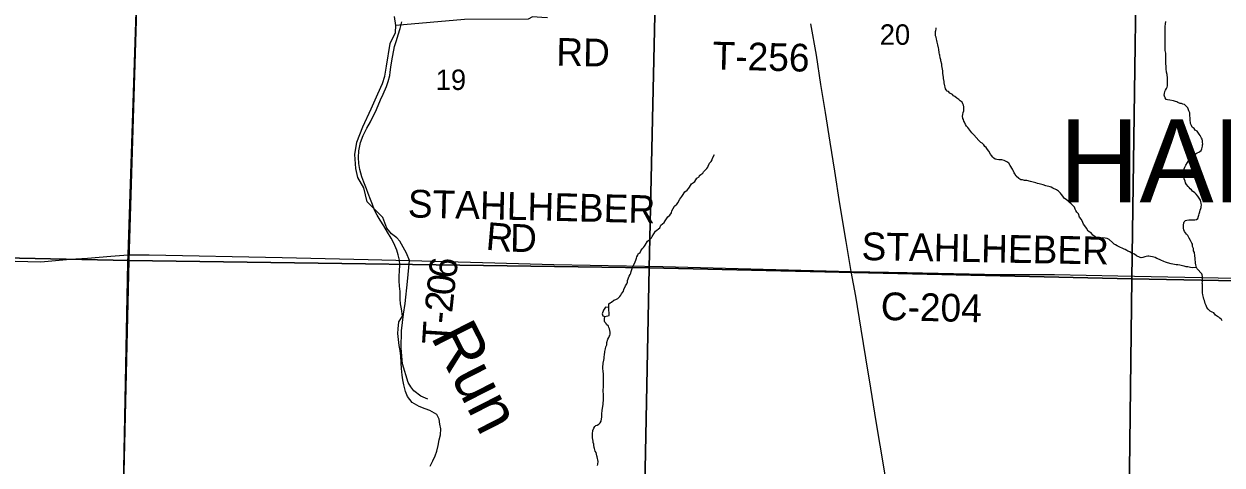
# Model space of a CAD drawing. Extents: x 1310247 to 1552180, y 377264 to 706493.
# Drawn here: x 1344970 to 1357929, y 522581 to 527353 of the extents above; entities that cross this region are included whole.
import ezdxf

# ---------------------------------------------------------------- set-up
doc = ezdxf.new("R2010")
doc.units = 0
for name, color, linetype in [('GM_X_County_Road', 7, 'Continuous'), ('GM_X_County_Road_Text', 7, 'Continuous'), ('GM_X_Minor_Lake', 7, 'Continuous'), ('GM_X_Minor_River', 7, 'Continuous'), ('GM_X_Minor_River_Text', 7, 'Continuous'), ('GM_X_Section', 7, 'Continuous'), ('GM_X_Section_Text', 7, 'Continuous'), ('GM_X_Township', 7, 'Continuous'), ('GM_X_Township_Road', 7, 'Continuous'), ('GM_X_Township_Road_Text', 7, 'Continuous'), ('GM_X_Township_ROW', 7, 'Continuous'), ('GM_X_Township_Text', 7, 'Continuous'), ('GM_X_US_Route', 7, 'Continuous')]:
    doc.layers.add(name, color=color, linetype=linetype)

msp = doc.modelspace()

# ---------------------------------------------------------------- linework, layer by layer
at = {"layer": 'GM_X_County_Road'}
msp.add_lwpolyline([(1353918, 524676), (1354523, 524665), (1355529, 524641), (1356117, 524641), (1356802, 524629), (1358069, 524603), (1358595, 524592), (1359104, 524585), (1359744, 524572), (1359997, 524568), (1360113, 524555), (1360198, 524531), (1360272, 524511), (1360341, 524489), (1360410, 524477), (1360476, 524472), (1360541, 524475), (1360742, 524518), (1360880, 524547), (1361007, 524555), (1361405, 524544), (1362233, 524525)], dxfattribs=at)
at = {"layer": 'GM_X_Minor_Lake'}
for points in [[(1351298, 524285), (1351260, 524288), (1351237, 524256), (1351226, 524218), (1351230, 524194), (1351252, 524188)], [(1351252, 524188), (1351300, 524199), (1351298, 524285)]]:
    msp.add_lwpolyline(points, dxfattribs=at)
at = {"layer": 'GM_X_Minor_River'}
for points in [[(1348904, 525101), (1348861, 525170), (1348824, 525229), (1348791, 525286), (1348760, 525337), (1348741, 525399), (1348720, 525454), (1348693, 525518), (1348674, 525571), (1348647, 525640), (1348626, 525698), (1348604, 525779), (1348591, 525843), (1348588, 525909), (1348591, 525980), (1348609, 526070), (1348640, 526145), (1348678, 526227), (1348717, 526294), (1348744, 526350), (1348771, 526402), (1348801, 526472), (1348826, 526533), (1348855, 526595), (1348892, 526675), (1348910, 526732), (1348927, 526794), (1348931, 526830), (1348938, 526886), (1348948, 526953), (1348977, 527109), (1349000, 527176), (1349017, 527236), (1349038, 527304), (1349058, 527376)], [(1355689, 525732), (1355682, 525744), (1355670, 525768), (1355662, 525783), (1355639, 525823), (1355622, 525846), (1355602, 525862), (1355574, 525875), (1355548, 525882), (1355536, 525882), (1355516, 525883), (1355492, 525887), (1355476, 525892), (1355462, 525900), (1355449, 525912), (1355435, 525931), (1355425, 525945), (1355406, 525978), (1355394, 525994), (1355377, 526016), (1355365, 526027), (1355351, 526045), (1355334, 526062), (1355320, 526072), (1355308, 526080), (1355300, 526093), (1355243, 526152), (1355224, 526177), (1355189, 526220), (1355179, 526232), (1355165, 526248), (1355154, 526267), (1355142, 526289), (1355136, 526301), (1355131, 526318), (1355127, 526330), (1355123, 526356), (1355124, 526374), (1355128, 526394), (1355135, 526412), (1355135, 526426), (1355137, 526442), (1355136, 526456), (1355132, 526474), (1355127, 526490), (1355117, 526506), (1355097, 526523), (1355083, 526537), (1355060, 526550), (1355040, 526567), (1355026, 526575), (1355014, 526589), (1355000, 526596), (1354985, 526604), (1354969, 526621), (1354957, 526627), (1354945, 526641), (1354938, 526653), (1354934, 526668), (1354932, 526684), (1354923, 526718), (1354923, 526730), (1354916, 526762), (1354916, 526774), (1354909, 526821), (1354910, 526845), (1354899, 526901), (1354899, 526917), (1354888, 526954), (1354888, 526966), (1354881, 526988), (1354876, 527014), (1354874, 527026), (1354870, 527040), (1354865, 527079), (1354863, 527095), (1354856, 527127), (1354850, 527143), (1354847, 527157), (1354845, 527173), (1354839, 527190), (1354836, 527212), (1354830, 527224), (1354829, 527240), (1354829, 527254), (1354831, 527270), (1354834, 527282), (1354836, 527298), (1354836, 527312)], [(1357303, 526584), (1357306, 526602), (1357312, 526622), (1357319, 526638), (1357327, 526654), (1357334, 526670), (1357338, 526684), (1357340, 526758), (1357338, 526778), (1357336, 526794), (1357335, 526806), (1357329, 526833), (1357326, 526869), (1357325, 526893), (1357323, 526927), (1357322, 526957), (1357322, 526975), (1357321, 526989), (1357321, 527009), (1357320, 527036), (1357318, 527050), (1357314, 527066), (1357313, 527098), (1357314, 527126), (1357313, 527156), (1357315, 527264), (1357314, 527307), (1357314, 527325), (1357317, 527353), (1357322, 527379)], [(1357621, 524925), (1357611, 524946), (1357608, 524970), (1357602, 524982), (1357589, 525012), (1357573, 525035), (1357558, 525063), (1357544, 525080), (1357534, 525094), (1357524, 525106), (1357515, 525126), (1357511, 525145), (1357512, 525175), (1357515, 525201), (1357519, 525213), (1357535, 525226), (1357549, 525230), (1357570, 525233), (1357590, 525233), (1357606, 525235), (1357636, 525234), (1357654, 525237), (1357666, 525247), (1357675, 525273), (1357679, 525285), (1357681, 525299), (1357690, 525321), (1357694, 525337), (1357701, 525355), (1357703, 525367), (1357703, 525379), (1357706, 525391), (1357702, 525413), (1357699, 525429), (1357695, 525447), (1357683, 525469), (1357668, 525490), (1357650, 525510), (1357634, 525525), (1357611, 525545), (1357599, 525558), (1357585, 525568), (1357574, 525582), (1357562, 525595), (1357544, 525617), (1357535, 525636), (1357531, 525652), (1357518, 525678), (1357514, 525710), (1357511, 525739), (1357513, 525763), (1357518, 525784), (1357526, 525804), (1357537, 525824), (1357554, 525854), (1357577, 525887), (1357597, 525909), (1357616, 525927), (1357640, 525946), (1357660, 525958), (1357677, 525967), (1357689, 525975), (1357705, 525984), (1357712, 526002), (1357714, 526016), (1357718, 526032), (1357719, 526046), (1357721, 526058), (1357719, 526072), (1357718, 526088), (1357714, 526105), (1357708, 526117), (1357693, 526145), (1357683, 526160), (1357660, 526192), (1357638, 526205), (1357626, 526223), (1357607, 526238), (1357599, 526256), (1357588, 526276), (1357585, 526321), (1357583, 526337), (1357581, 526359), (1357580, 526393), (1357569, 526415), (1357559, 526446), (1357536, 526466), (1357522, 526483), (1357504, 526487), (1357490, 526491), (1357478, 526494), (1357452, 526504), (1357440, 526509), (1357426, 526515), (1357406, 526520), (1357364, 526529), (1357340, 526533), (1357326, 526536), (1357315, 526554), (1357307, 526572), (1357303, 526584)], [(1351528, 524642), (1351536, 524657), (1351538, 524673), (1351556, 524729), (1351575, 524761), (1351589, 524798), (1351596, 524818), (1351598, 524832), (1351611, 524850), (1351615, 524866), (1351634, 524882), (1351644, 524897), (1351657, 524919), (1351671, 524935), (1351683, 524949), (1351688, 524961), (1351715, 525002), (1351739, 525021), (1351758, 525039), (1351764, 525055), (1351802, 525112), (1351849, 525149), (1351859, 525177), (1351896, 525204), (1351905, 525224), (1351934, 525265), (1351956, 525285), (1351973, 525309), (1351977, 525331), (1352007, 525380), (1352031, 525403), (1352046, 525421), (1352050, 525433), (1352063, 525459), (1352077, 525473), (1352087, 525486), (1352092, 525498), (1352117, 525538), (1352145, 525555), (1352162, 525575), (1352168, 525587), (1352191, 525622), (1352213, 525638), (1352226, 525649), (1352248, 525683), (1352273, 525700), (1352277, 525714), (1352292, 525726), (1352314, 525740), (1352322, 525753), (1352345, 525779), (1352357, 525789), (1352366, 525802), (1352370, 525814), (1352387, 525846), (1352403, 525864), (1352414, 525884), (1352418, 525901), (1352441, 525939)], [(1357654, 524718), (1357612, 524715), (1357588, 524717), (1357558, 524724), (1357542, 524725), (1357520, 524731), (1357500, 524736), (1357488, 524740), (1357474, 524742), (1357450, 524747), (1357434, 524747), (1357416, 524750), (1357398, 524754), (1357378, 524757), (1357338, 524770), (1357316, 524776), (1357300, 524783), (1357266, 524798), (1357252, 524804), (1357223, 524815), (1357205, 524827), (1357191, 524830), (1357177, 524834), (1357157, 524838), (1357139, 524841), (1357127, 524839), (1357109, 524838), (1357094, 524832), (1357072, 524825), (1357056, 524823), (1357044, 524827), (1357004, 524844), (1356981, 524861), (1356951, 524874), (1356931, 524886), (1356911, 524895), (1356899, 524903), (1356881, 524912), (1356869, 524918), (1356856, 524922), (1356822, 524939), (1356808, 524945), (1356796, 524954), (1356778, 524962), (1356764, 524971), (1356743, 524989), (1356707, 525020), (1356687, 525033), (1356665, 525037), (1356641, 525038), (1356625, 525036), (1356591, 525037), (1356577, 525040), (1356555, 525052), (1356532, 525069), (1356512, 525093), (1356498, 525102), (1356482, 525112), (1356463, 525145), (1356446, 525169), (1356432, 525188), (1356424, 525204), (1356409, 525238), (1356389, 525261), (1356376, 525297), (1356357, 525316), (1356349, 525336), (1356339, 525348), (1356332, 525371), (1356296, 525408), (1356277, 525424), (1356265, 525435), (1356243, 525453), (1356227, 525466), (1356214, 525478), (1356206, 525490), (1356194, 525507), (1356183, 525521), (1356171, 525533), (1356159, 525544), (1356139, 525558), (1356100, 525577), (1356082, 525586), (1356070, 525590), (1356022, 525603), (1355994, 525612), (1355964, 525619), (1355950, 525623), (1355934, 525627), (1355916, 525636), (1355900, 525638), (1355886, 525641), (1355858, 525649), (1355818, 525658), (1355806, 525659), (1355792, 525661), (1355770, 525666), (1355752, 525666), (1355730, 525681), (1355703, 525707), (1355689, 525732)], [(1349365, 522568), (1349392, 522625), (1349417, 522679), (1349436, 522731), (1349451, 522791), (1349462, 522853), (1349475, 522907), (1349478, 522973), (1349467, 523023), (1349462, 523076), (1349437, 523128), (1349362, 523172), (1349310, 523189), (1349244, 523214), (1349169, 523257), (1349118, 523324), (1349097, 523377), (1349080, 523449), (1349069, 523502), (1349062, 523554), (1349055, 523624), (1349050, 523687), (1349048, 523759), (1349039, 523821), (1349028, 523874), (1349023, 523940), (1349014, 524004), (1349017, 524056), (1349024, 524130), (1349064, 524192), (1349053, 524270), (1349044, 524325), (1349041, 524375), (1349038, 524459), (1349031, 524517), (1349029, 524574), (1349030, 524628), (1349032, 524678), (1349036, 524746), (1349031, 524798), (1349018, 524855), (1349003, 524907), (1348972, 524982), (1348941, 525037), (1348904, 525101)], [(1357932, 524141), (1357922, 524155), (1357904, 524170), (1357893, 524180), (1357881, 524188), (1357859, 524203), (1357841, 524228), (1357822, 524236), (1357802, 524247), (1357778, 524267), (1357765, 524286), (1357757, 524308), (1357745, 524330), (1357740, 524362), (1357734, 524377), (1357727, 524395), (1357721, 524421), (1357718, 524445), (1357719, 524489), (1357717, 524503), (1357718, 524538), (1357716, 524550), (1357719, 524562), (1357719, 524592), (1357718, 524606), (1357718, 524620), (1357714, 524638), (1357711, 524650), (1357660, 524704), (1357654, 524718), (1357647, 524748), (1357641, 524764), (1357641, 524782), (1357640, 524798), (1357638, 524820), (1357635, 524843), (1357632, 524879), (1357622, 524899), (1357621, 524925)], [(1351298, 524285), (1351297, 524324), (1351310, 524334), (1351326, 524342), (1351351, 524363), (1351371, 524371), (1351393, 524384), (1351414, 524406), (1351428, 524419), (1351432, 524433), (1351455, 524463), (1351458, 524481), (1351475, 524518), (1351491, 524540), (1351498, 524560), (1351500, 524578), (1351517, 524624), (1351528, 524642)], [(1351173, 522576), (1351179, 522590), (1351182, 522618), (1351176, 522638), (1351174, 522652), (1351169, 522668), (1351167, 522680), (1351158, 522715), (1351148, 522731), (1351141, 522759), (1351139, 522771), (1351134, 522796), (1351134, 522808), (1351128, 522824), (1351127, 522840), (1351121, 522874), (1351120, 522896), (1351120, 522918), (1351125, 522954), (1351134, 522980), (1351144, 522996), (1351157, 523008), (1351169, 523013), (1351189, 523023), (1351203, 523037), (1351214, 523054), (1351219, 523102), (1351221, 523118), (1351222, 523134), (1351225, 523172), (1351229, 523196), (1351232, 523214), (1351234, 523240), (1351234, 523252), (1351237, 523280), (1351240, 523310), (1351240, 523339), (1351236, 523385), (1351237, 523433), (1351239, 523465), (1351240, 523481), (1351238, 523495), (1351237, 523529), (1351238, 523561), (1351234, 523600), (1351233, 523620), (1351233, 523636), (1351236, 523684), (1351243, 523716), (1351246, 523734), (1351246, 523754), (1351248, 523768), (1351253, 523808), (1351262, 523838), (1351265, 523858), (1351273, 523883), (1351276, 523905), (1351287, 523943), (1351295, 523959), (1351299, 523971), (1351306, 523983), (1351310, 523995), (1351310, 524017), (1351309, 524037), (1351303, 524055), (1351296, 524069), (1351294, 524082), (1351270, 524100), (1351266, 524112), (1351253, 524125), (1351249, 524139), (1351249, 524163), (1351252, 524187), (1351252, 524188)]]:
    msp.add_lwpolyline(points, dxfattribs=at)
at = {"layer": 'GM_X_Section'}
for points in [[(1340935, 530282), (1346268, 530109), (1346105, 524794), (1340857, 524906)], [(1346268, 530109), (1351851, 530022), (1351732, 524716), (1346105, 524794)], [(1351851, 530022), (1357031, 529908), (1356954, 524597), (1351732, 524716)], [(1357031, 529908), (1362290, 529781), (1362206, 524496), (1356954, 524597)], [(1340857, 524906), (1346105, 524794), (1345981, 519593), (1340514, 519745)], [(1351732, 524716), (1351628, 519448), (1345981, 519593), (1346105, 524794)], [(1356954, 524597), (1356887, 519278), (1351628, 519448), (1351732, 524716)], [(1362206, 524496), (1362095, 519154), (1356887, 519278), (1356954, 524597)]]:
    msp.add_lwpolyline(points, close=True, dxfattribs=at)
at = {"layer": 'GM_X_Township'}
for points in [[(1344354, 546141), (1346657, 546050), (1346654, 545922), (1346606, 543864), (1346584, 542954), (1346533, 540749), (1346491, 537676), (1346474, 537213), (1346448, 536518), (1346436, 536215), (1346423, 535861), (1346409, 535490), (1346407, 535397), (1346318, 531939), (1346271, 530119), (1346097, 524854), (1346094, 524771), (1345992, 519572)], [(1345992, 519572), (1346094, 524771), (1346097, 524854), (1346271, 530119), (1346318, 531939), (1346407, 535397), (1346409, 535490), (1346423, 535861), (1346436, 536215), (1346448, 536518)]]:
    msp.add_lwpolyline(points, dxfattribs=at)
at = {"layer": 'GM_X_Township_Road'}
for points in [[(1340491, 523888), (1340532, 523977), (1340667, 524139), (1340733, 524221), (1340776, 524253), (1340840, 524272), (1340894, 524291), (1340937, 524319), (1341120, 524511), (1341191, 524571), (1341401, 524686), (1341492, 524718), (1341635, 524745), (1342044, 524845), (1342132, 524852), (1342786, 524834), (1343488, 524819), (1344313, 524801), (1345154, 524781), (1345470, 524807), (1345657, 524820), (1345911, 524842), (1346052, 524851)], [(1346052, 524851), (1346097, 524854), (1346326, 524855), (1347764, 524826), (1348695, 524804), (1349142, 524793), (1350062, 524768), (1350700, 524750), (1351879, 524730), (1353918, 524676)], [(1349338, 523293), (1349263, 523326), (1349186, 523384), (1349153, 523427), (1349126, 523474), (1349066, 523674), (1349050, 523845), (1349055, 524032), (1349074, 524213), (1349092, 524329), (1349120, 524567), (1349142, 524793)]]:
    msp.add_lwpolyline(points, dxfattribs=at)
at = {"layer": 'GM_X_Township_ROW'}
for points in [[(1349142, 524793), (1349108, 524873), (1349037, 525002), (1349005, 525038), (1348944, 525083), (1348894, 525142), (1348852, 525258), (1348682, 525427), (1348645, 525579), (1348581, 525692), (1348559, 525789), (1348550, 525942), (1348569, 526074), (1348634, 526240), (1348725, 526434), (1348797, 526596), (1348850, 526710), (1348875, 526788), (1348893, 526898), (1348932, 527143), (1348989, 527260), (1348993, 527337), (1348977, 527433)], [(1350633, 527421), (1350570, 527422), (1350472, 527431), (1350423, 527405), (1349735, 527401), (1348993, 527337)]]:
    msp.add_lwpolyline(points, dxfattribs=at)
at = {"layer": 'GM_X_US_Route'}
msp.add_lwpolyline([(1354285, 522475), (1354232, 522794), (1354188, 523053), (1354129, 523411), (1354076, 523739), (1354026, 524051), (1353968, 524409), (1353918, 524676), (1353865, 525000), (1353796, 525407), (1353741, 525760), (1353690, 526074), (1353641, 526394), (1353591, 526698), (1353542, 527016), (1353482, 527355)], dxfattribs=at)

# ---------------------------------------------------------------- texts
at = {"layer": 'GM_X_County_Road_Text'}
for s, rotation, p in [('STAHLHEBER', 358.9511, (1354028, 524799)), ('C-204', 358.6231, (1354235, 524151))]:
    msp.add_text(s, height=300, rotation=rotation, dxfattribs=at).set_placement(p)
at = {"layer": 'GM_X_Minor_River_Text'}
msp.add_text('Run', height=500, rotation=297.0066, dxfattribs=at).set_placement((1349365, 523971))
at = {"layer": 'GM_X_Section_Text'}
for s, p in [('20', (1354227, 527128)), ('19', (1349424, 526639))]:
    msp.add_text(s, height=221, rotation=0, dxfattribs=at).set_placement(p)
at = {"layer": 'GM_X_Township_Road_Text'}
for s, rotation, p in [('RD', 359.0128, (1350726, 526902)), ('T-256', 358.595, (1352416, 526862)), ('STAHLHEBER', 358.6266, (1349120, 525261)), ('R', 355.0762, (1349959, 524911)), ('D', 358.9482, (1350226, 524889)), ('6', 83.5385, (1349642, 524589)), ('0', 83.5805, (1349621, 524406)), ('2', 83.7573, (1349601, 524222)), ('-', 84.2354, (1349589, 524100)), ('T', 86.3632, (1349575, 523879))]:
    msp.add_text(s, height=300, rotation=rotation, dxfattribs=at).set_placement(p)
at = {"layer": 'GM_X_Township_Text'}
msp.add_text('HANOVER', height=900, rotation=0, dxfattribs=at).set_placement((1356167, 525422))

doc.saveas('drawing.dxf')
